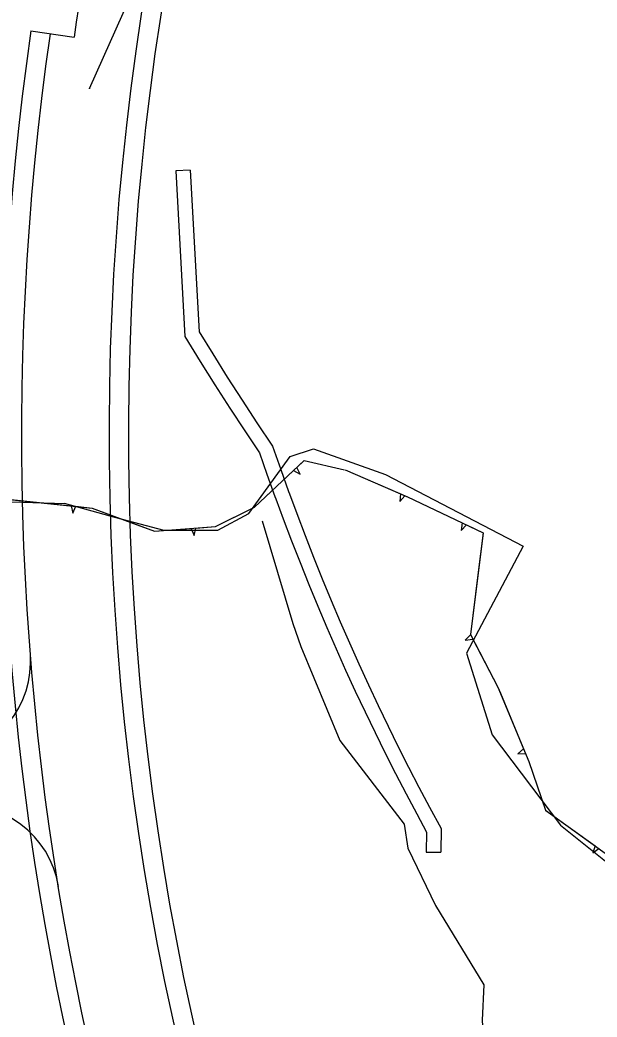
# Model space of a CAD drawing. Extents: x 978516 to 993312, y 1836504 to 1846212.
# Drawn here: x 980566.5 to 980804.4, y 1839338.1 to 1839749.4 of the extents above; entities that cross this region are included whole.
import ezdxf

# ---------------------------------------------------------------- set-up
doc = ezdxf.new("R2010")
doc.units = 0
for name, color, linetype in [('R_CONCRETE', 7, 'Continuous'), ('R_MOT Stage 1 Widening', 7, 'Continuous'), ('R_Proposed Road', 7, 'Continuous'), ('S_MISC_BOUNDARY', 7, 'Continuous'), ('S_STREAM', 7, 'Continuous'), ('S_TREE', 7, 'Continuous'), ('S_UTL_PT_SYM', 7, 'Continuous'), ('S_WATER_UTILITIES', 7, 'Continuous')]:
    doc.layers.add(name, color=color, linetype=linetype)

msp = doc.modelspace()

# ---------------------------------------------------------------- linework, layer by layer
at = {"layer": 'R_CONCRETE'}
for p, q in [((980636.76, 1839687.43), (980630.76, 1839687.09)), ((980734.02, 1839406.17), (980740.01, 1839406.06))]:
    msp.add_line(p, q, dxfattribs=at)
for points in [[(980630.76, 1839687.09), (980634.54, 1839618.84), (980640.87, 1839608.46), (980646.91, 1839598.81), (980653.03, 1839589.27), (980659.23, 1839579.84), (980665.28, 1839570.86), (980668.36, 1839561.99), (980671.65, 1839552.79), (980671.97, 1839551.89), (980675.02, 1839543.64), (980678.46, 1839534.55), (980681.99, 1839525.52), (980685.59, 1839516.54), (980689.26, 1839507.63), (980693.02, 1839498.77), (980696.85, 1839489.98), (980700.75, 1839481.24), (980704.73, 1839472.57), (980708.77, 1839463.96), (980712.9, 1839455.41), (980717.09, 1839446.92), (980721.35, 1839438.5), (980725.68, 1839430.14), (980730.08, 1839421.85), (980734.17, 1839414.33), (980734.02, 1839406.17)], [(980636.76, 1839687.43), (980640.45, 1839620.67), (980645.98, 1839611.61), (980651.98, 1839602.02), (980658.06, 1839592.54), (980664.22, 1839583.17), (980670.7, 1839573.57), (980674.02, 1839563.98), (980677.29, 1839554.83), (980677.61, 1839553.96), (980680.64, 1839545.74), (980684.06, 1839536.7), (980687.56, 1839527.73), (980691.14, 1839518.81), (980694.8, 1839509.94), (980698.53, 1839501.14), (980702.34, 1839492.4), (980706.22, 1839483.72), (980710.17, 1839475.1), (980714.19, 1839466.54), (980718.29, 1839458.04), (980722.45, 1839449.61), (980726.69, 1839441.23), (980731, 1839432.93), (980735.37, 1839424.69), (980740.19, 1839415.8), (980740.01, 1839406.06)]]:
    msp.add_lwpolyline(points, dxfattribs=at)
at = {"layer": 'R_MOT Stage 1 Widening'}
msp.add_line((980571.01, 1839744.81), (980588.83, 1839742.27), dxfattribs=at)
msp.add_arc((981731.15, 1839579.08), 1153.92, 152.21752, 171.86988, dxfattribs=at)
at = {"layer": 'R_Proposed Road'}
for centre, radius, start, end in [((981731.15, 1839579.08), 1127.92, 152.21752, 253.16792), ((981731.15, 1839579.08), 1119.92, 152.21752, 253.16792), ((981731.15, 1839579.08), 1171.92, 171.86988, 253.16792), ((981731.15, 1839579.08), 1163.92, 171.86988, 253.16792), ((980530.93, 1839484.84), 40, 276.8699, 4.4896), ((980542.89, 1839385.55), 40, 9.2501, 96.8699)]:
    msp.add_arc(centre, radius, start, end, dxfattribs=at)
at = {"layer": 'S_MISC_BOUNDARY'}
for points in [[(980585.13, 1839549.74), (980514.32, 1839551.93), (980498.64, 1839559.29), (980513.9, 1839629.87), (980540.26, 1839702.44), (980530.68, 1839733.66), (980512.35, 1839748.43)], [(980584.72, 1839550.04), (980606.1, 1839544.18), (980625.81, 1839538.91), (980648.09, 1839538.98), (980660.86, 1839545.76), (980677.88, 1839569.36), (980687.47, 1839572.4), (980717.25, 1839561.87), (980773.93, 1839532.34), (980750.67, 1839488.2), (980761.22, 1839454.45), (980789.39, 1839417.2), (980831.33, 1839383.63), (980872.27, 1839378.2), (980945.3, 1839361.68)]]:
    msp.add_lwpolyline(points, dxfattribs=at)
at = {"layer": 'S_STREAM'}
msp.add_lwpolyline([(980666.42, 1839542.79), (980678.99, 1839500.47), (980682.3, 1839490.99), (980698.39, 1839452.15), (980724.96, 1839417.6), (980726.41, 1839407.73), (980737.8, 1839384.13), (980757.73, 1839351.4), (980757.09, 1839336.83), (980758.15, 1839319.03), (980744.8, 1839315.49), (980738.54, 1839306.28), (980739.15, 1839290.07), (980743.57, 1839279.52), (980743.6, 1839268.05), (980735.6, 1839251.64), (980745, 1839244.42), (980758.36, 1839215.25), (980785.93, 1839202.57), (980813.87, 1839204.16)], dxfattribs=at)
at = {"layer": 'S_TREE'}
for p, q in [((980679.3, 1839563.55), (980682.02, 1839561.99)), ((980682.02, 1839561.99), (980680.65, 1839564.82)), ((980723.45, 1839553.84), (980723.12, 1839550.72)), ((980723.12, 1839550.72), (980725.25, 1839553.06)), ((980587.65, 1839548.95), (980588.28, 1839545.87)), ((980588.28, 1839545.87), (980589.6, 1839548.75)), ((980637.16, 1839539.62), (980638.29, 1839536.7)), ((980638.29, 1839536.7), (980639.04, 1839539.76)), ((980748.81, 1839541.89), (980748.37, 1839538.78)), ((980748.37, 1839538.78), (980750.58, 1839541.05)), ((980752.29, 1839495.75), (980750.07, 1839493.53)), ((980750.07, 1839493.53), (980753.2, 1839494.01)), ((980774.17, 1839448.67), (980771.76, 1839446.64)), ((980771.76, 1839446.64), (980774.92, 1839446.85)), ((980803.63, 1839408.75), (980802.64, 1839405.77)), ((980802.64, 1839405.77), (980805.22, 1839407.61))]:
    msp.add_line(p, q, dxfattribs=at)
for points in [[(980377.4, 1839218.5), (980381.75, 1839253.36), (980413.87, 1839327.24), (980431.92, 1839379.91), (980446.99, 1839412.5), (980473.84, 1839467.89), (980508.24, 1839457.13), (980521.04, 1839462.84), (980532.23, 1839482.69), (980539.45, 1839498.29), (980532.88, 1839511.28), (980514.01, 1839533.27), (980513.12, 1839543.55), (980540.86, 1839553.83), (980596.26, 1839548.05), (980621.93, 1839538.49), (980647.16, 1839540.37), (980663.26, 1839548.45), (980683.71, 1839567.7), (980700.26, 1839563.77)], [(980680.65, 1839564.82), (980683.71, 1839567.7), (980700.26, 1839563.77)], [(980661.81, 1839547.72), (980663.26, 1839548.45), (980679.3, 1839563.55)], [(980700.58, 1839563.81), (980723.45, 1839553.84)], [(980700.58, 1839563.81), (980726.25, 1839552.62)], [(980562.85, 1839551.54), (980587.65, 1839548.95)], [(980725.25, 1839553.06), (980726.25, 1839552.62)], [(980726.25, 1839552.62), (980748.81, 1839541.89)], [(980726.25, 1839552.62), (980757.48, 1839537.76), (980752.22, 1839495.9), (980763.59, 1839474.11), (980776.33, 1839443.46), (980783.18, 1839423.45), (980810.28, 1839403.97)], [(980589.6, 1839548.75), (980596.26, 1839548.05), (980613.39, 1839541.67)], [(980639.04, 1839539.76), (980647.16, 1839540.37), (980661.81, 1839547.72)], [(980613.39, 1839541.67), (980621.93, 1839538.49), (980637.16, 1839539.62)], [(980750.58, 1839541.05), (980757.48, 1839537.76), (980755.31, 1839520.54)], [(980755.31, 1839520.54), (980752.22, 1839495.9), (980752.29, 1839495.75)], [(980753.2, 1839494.01), (980763.59, 1839474.11), (980764.57, 1839471.75)], [(980764.57, 1839471.75), (980774.17, 1839448.67)], [(980774.92, 1839446.85), (980776.33, 1839443.46), (980783.18, 1839423.45), (980783.33, 1839423.35)], [(980783.33, 1839423.35), (980803.63, 1839408.75)]]:
    msp.add_lwpolyline(points, dxfattribs=at)
at = {"layer": 'S_UTL_PT_SYM'}
msp.add_lwpolyline([(980595.18, 1839721.02), (980595.18, 1839721.07), (980595.18, 1839721.02), (980595.13, 1839721.02), (980595.18, 1839721.02), (980595.18, 1839720.97), (980595.18, 1839721.02), (980595.23, 1839721.02)], dxfattribs=at)
at = {"layer": 'S_WATER_UTILITIES'}
msp.add_line((980595.18, 1839721.02), (980619.33, 1839775.14), dxfattribs=at)

doc.saveas('drawing.dxf')
